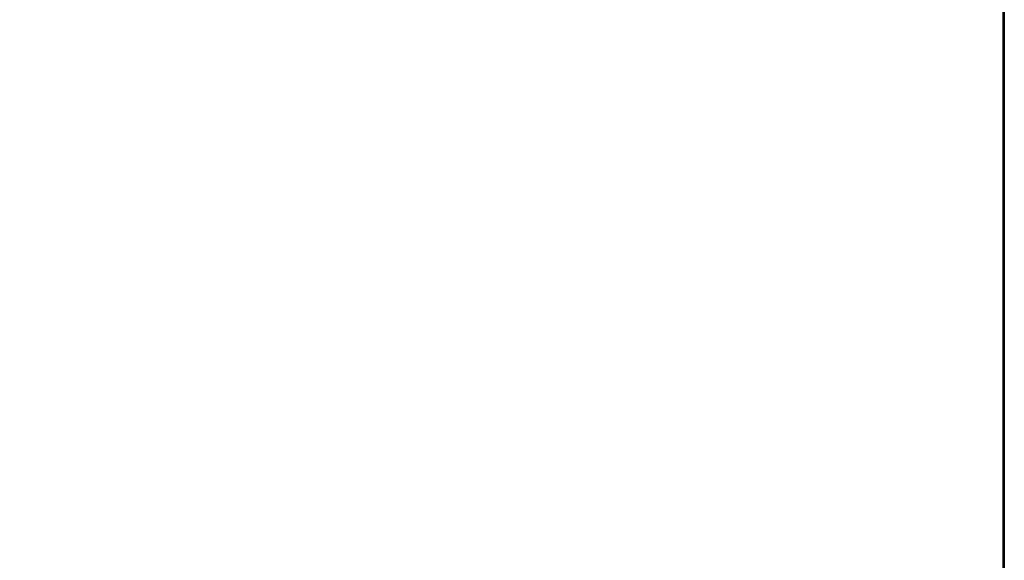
# Model space of a CAD drawing. Extents: x -4.8 to 66.9, y -3 to 25.9.
# Tile 643 of 656: x 55.1 to 65, y 3.8 to 9.2. Entities that reach past the tile are written whole.
import ezdxf

# ---------------------------------------------------------------- set-up
doc = ezdxf.new("R2010")
doc.units = 0

# ---------------------------------------------------------------- blocks, each defined once
blk = doc.blocks.new('Box-847bdddf-7b86-480e-919a-79a9cea8ad1a')
at = {"color": 253, "linetype": 'Continuous', "true_color": 0xa0a0a0, "transparency": 33554687}
mesh = blk.add_polyface(dxfattribs=at)
corners = [(0, 0), (65, 0), (65, 24), (0, 24), (0, 0, 0.01), (65, 0, 0.01), (65, 24, 0.01), (0, 24, 0.01)]
mesh.append_faces([[corners[k] for k in face] for face in [(0, 1, 2, 3), (4, 5, 6, 7), (0, 1, 5, 4), (1, 2, 6, 5), (2, 3, 7, 6), (3, 0, 4, 7)]], dxfattribs={"color": 253})
blk = doc.blocks.new('Box-a53e808f-f6ff-4238-94d1-9f49a96cab19')
at = {"color": 253, "linetype": 'Continuous', "true_color": 0xa0a0a0, "transparency": 33554687}
mesh = blk.add_polyface(dxfattribs=at)
corners = [(0, 0), (65, 0), (65, 24), (0, 24), (0, 0, 0.01), (65, 0, 0.01), (65, 24, 0.01), (0, 24, 0.01)]
mesh.append_faces([[corners[k] for k in face] for face in [(0, 1, 2, 3), (4, 5, 6, 7), (0, 1, 5, 4), (1, 2, 6, 5), (2, 3, 7, 6), (3, 0, 4, 7)]], dxfattribs={"color": 253})
blk = doc.blocks.new('Box-3e69e3c0-61a4-4365-9d5f-1124f6365bcb')
at = {"color": 253, "linetype": 'Continuous', "true_color": 0xa0a0a0, "transparency": 33554687}
mesh = blk.add_polyface(dxfattribs=at)
corners = [(0, 0), (0.01, 0), (0.01, 24), (0, 24), (0, 0, 21), (0.01, 0, 21), (0.01, 24, 21), (0, 24, 21)]
mesh.append_faces([[corners[k] for k in face] for face in [(0, 1, 2, 3), (4, 5, 6, 7), (0, 1, 5, 4), (1, 2, 6, 5), (2, 3, 7, 6), (3, 0, 4, 7)]], dxfattribs={"color": 253})
blk = doc.blocks.new('c0f0d9d8-44dd-4107-991e-d4f2e1951ec2')
at = {"linetype": 'Continuous', "transparency": 33554687}
for name, p in [('Box-847bdddf-7b86-480e-919a-79a9cea8ad1a', (0, 0)), ('Box-a53e808f-f6ff-4238-94d1-9f49a96cab19', (0, 0, 20.99)), ('Box-3e69e3c0-61a4-4365-9d5f-1124f6365bcb', (64.99, 0))]:
    blk.add_blockref(name, p, dxfattribs=at)
blk = doc.blocks.new('48610a98-afee-4465-92d9-9723769ff526')
at = {"linetype": 'Continuous', "transparency": 33554687}
blk.add_blockref('c0f0d9d8-44dd-4107-991e-d4f2e1951ec2', (0, 0), dxfattribs=at)

msp = doc.modelspace()

# ---------------------------------------------------------------- block references
at = {"transparency": 33554687}
msp.add_blockref('48610a98-afee-4465-92d9-9723769ff526', (0, 0), dxfattribs=at)

doc.saveas('drawing.dxf')
